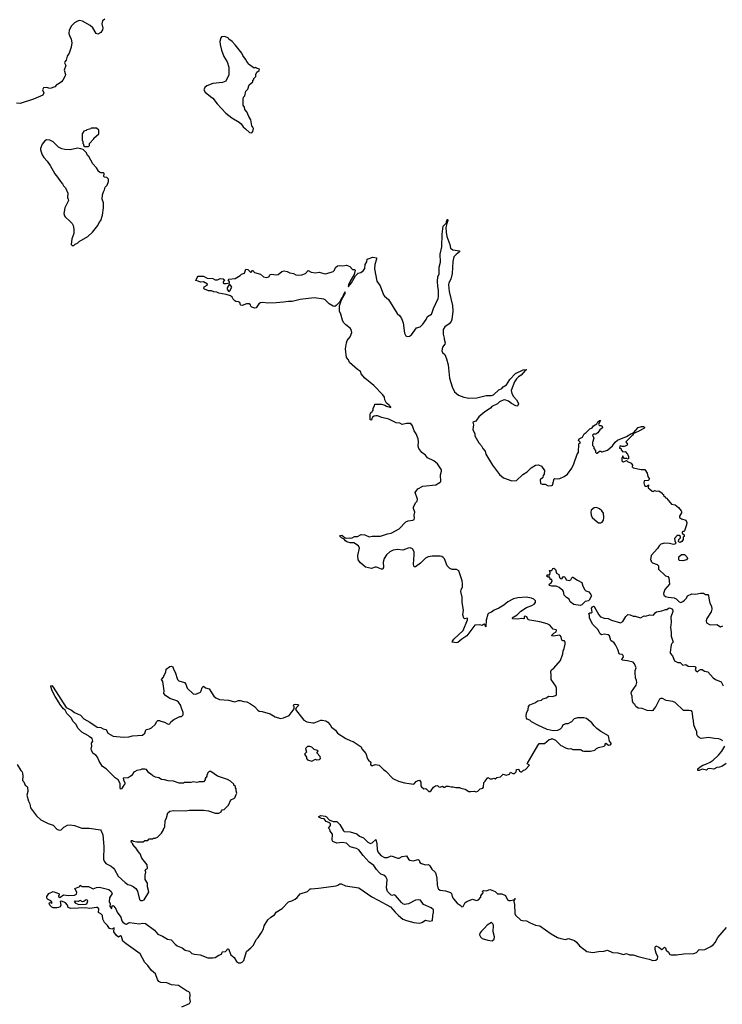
# Model space of a CAD drawing. Extents: x 2220520 to 2384350, y 721165 to 893491.
# Tile 308 of 315: x 2357679 to 2367262, y 848915 to 862341. Entities that reach past the tile are written whole.
import ezdxf

# ---------------------------------------------------------------- set-up
doc = ezdxf.new("R2010")
doc.units = 0

msp = doc.modelspace()

# ---------------------------------------------------------------- linework, layer by layer
at = {"layer": '0CON20XD'}
for points in [[(2358840, 862350), (2358809, 862325), (2358801, 862285), (2358813, 862225), (2358810, 862205), (2358785, 862168), (2358745, 862146), (2358720, 862155), (2358675, 862229), (2358640, 862260), (2358535, 862319), (2358495, 862329), (2358465, 862323), (2358425, 862298), (2358385, 862258), (2358355, 862197), (2358348, 862155), (2358356, 862125), (2358382, 862075), (2358390, 862025), (2358380, 861965), (2358352, 861885), (2358326, 861844), (2358311, 861789), (2358293, 861765), (2358291, 861755), (2358309, 861715), (2358287, 861655), (2358302, 861595), (2358299, 861575), (2358267, 861515), (2358247, 861493), (2358205, 861462), (2358184, 861456), (2358160, 861425), (2358095, 861404), (2358045, 861417), (2358005, 861412), (2357990, 861385), (2358006, 861345), (2357995, 861313), (2357865, 861256), (2357685, 861198), (2357635, 861202)], [(2360845, 860800), (2360860, 860815), (2360867, 860857), (2360860, 860875), (2360843, 860893), (2360832, 860975), (2360803, 861023), (2360778, 861085), (2360750, 861115), (2360747, 861147), (2360728, 861178), (2360728, 861255), (2360733, 861287), (2360750, 861305), (2360763, 861367), (2360790, 861395), (2360810, 861455), (2360858, 861492), (2360860, 861515), (2360870, 861525), (2360872, 861538), (2360900, 861565), (2360900, 861595), (2360912, 861625), (2360945, 861650), (2360950, 861665), (2360908, 861678), (2360895, 861690), (2360875, 861680), (2360800, 861735), (2360795, 861750), (2360775, 861770), (2360760, 861805), (2360720, 861855), (2360710, 861885), (2360619, 861999), (2360575, 862042), (2360530, 862075), (2360525, 862088), (2360475, 862110), (2360432, 862108), (2360420, 862095), (2360410, 862045), (2360412, 862005), (2360432, 861925), (2360465, 861840), (2360508, 861765), (2360530, 861695), (2360532, 861588), (2360492, 861505), (2360445, 861483), (2360315, 861470), (2360229, 861441), (2360203, 861417), (2360192, 861385), (2360208, 861355), (2360282, 861292), (2360315, 861272), (2360370, 861195), (2360492, 861065), (2360570, 861005), (2360673, 860943), (2360699, 860919), (2360725, 860880), (2360760, 860855), (2360812, 860802), (2360845, 860800)], [(2358615, 860610), (2358630, 860625), (2358630, 860655), (2358690, 860715), (2358690, 860725), (2358760, 860785), (2358760, 860835), (2358725, 860860), (2358655, 860860), (2358647, 860853), (2358595, 860840), (2358585, 860830), (2358555, 860820), (2358530, 860785), (2358530, 860695), (2358540, 860685), (2358540, 860655), (2358550, 860645), (2358550, 860625), (2358565, 860610), (2358615, 860610)], [(2358415, 859260), (2358435, 859280), (2358467, 859293), (2358490, 859315), (2358608, 859385), (2358672, 859445), (2358744, 859536), (2358762, 859575), (2358786, 859604), (2358806, 859674), (2358820, 859775), (2358820, 859845), (2358804, 859896), (2358807, 859955), (2358820, 859995), (2358837, 860023), (2358843, 860057), (2358870, 860085), (2358890, 860135), (2358890, 860165), (2358865, 860190), (2358834, 860194), (2358828, 860205), (2358832, 860242), (2358822, 860252), (2358784, 860254), (2358765, 860260), (2358750, 860275), (2358750, 860285), (2358725, 860320), (2358678, 860375), (2358620, 860475), (2358605, 860490), (2358590, 860525), (2358545, 860570), (2358512, 860582), (2358465, 860588), (2358365, 860568), (2358295, 860572), (2358255, 860582), (2358210, 860605), (2358135, 860678), (2358089, 860699), (2358045, 860703), (2358020, 860690), (2357983, 860645), (2357963, 860585), (2357964, 860566), (2357985, 860498), (2358010, 860460), (2358055, 860410), (2358093, 860355), (2358159, 860239), (2358196, 860196), (2358234, 860134), (2358262, 860105), (2358277, 860077), (2358305, 860050), (2358337, 859977), (2358332, 859915), (2358342, 859895), (2358343, 859875), (2358293, 859775), (2358283, 859697), (2358288, 859668), (2358301, 859651), (2358369, 859589), (2358395, 859560), (2358408, 859535), (2358417, 859483), (2358418, 859425), (2358392, 859355), (2358380, 859275), (2358395, 859260), (2358415, 859260)], [(2364212, 854318), (2364151, 854289), (2364115, 854261), (2364075, 854247), (2364064, 854236), (2364043, 854155), (2364038, 854062), (2364030, 854065), (2364028, 854088), (2364015, 854098), (2364004, 854096), (2363985, 854080), (2363955, 854090), (2363885, 854087), (2363779, 853941), (2363707, 853895), (2363655, 853851), (2363635, 853846), (2363582, 853852), (2363578, 853855), (2363582, 853865), (2363601, 853895), (2363726, 854014), (2363786, 854156), (2363785, 854182), (2363745, 854172), (2363735, 854180), (2363724, 854224), (2363730, 854290), (2363714, 854395), (2363714, 854465), (2363694, 854545), (2363698, 854572), (2363716, 854605), (2363716, 854654), (2363715, 854690), (2363666, 854826), (2363636, 854846), (2363575, 854846), (2363545, 854860), (2363511, 854895), (2363471, 854991), (2363455, 855010), (2363435, 855020), (2363414, 855026), (2363305, 855027), (2363251, 855019), (2363213, 854997), (2363145, 854931), (2363075, 854880), (2363065, 854880), (2363055, 854890), (2363051, 854915), (2363061, 855045), (2363057, 855085), (2363036, 855125), (2363005, 855139), (2362975, 855136), (2362905, 855107), (2362835, 855119), (2362771, 855109), (2362725, 855086), (2362682, 855045), (2362651, 854995), (2362638, 854945), (2362640, 854875), (2362632, 854848), (2362615, 854847), (2362545, 854878), (2362525, 854878), (2362475, 854859), (2362395, 854875), (2362325, 854933), (2362296, 854975), (2362290, 855035), (2362314, 855134), (2362298, 855168), (2362235, 855210), (2362185, 855210), (2362142, 855222), (2362122, 855235), (2362105, 855260), (2362070, 855275), (2362040, 855305), (2362072, 855312), (2362118, 855278), (2362135, 855272), (2362175, 855278), (2362195, 855271), (2362215, 855277), (2362245, 855296), (2362285, 855296), (2362335, 855321), (2362385, 855316), (2362445, 855289), (2362485, 855300), (2362601, 855299), (2362695, 855331), (2362745, 855338), (2362853, 855397), (2362945, 855495), (2362975, 855509), (2363040, 855515), (2363057, 855525), (2363063, 855545), (2363059, 855585), (2363070, 855625), (2363052, 855675), (2363051, 855695), (2363078, 855755), (2363099, 855775), (2363103, 855805), (2363073, 855895), (2363108, 855942), (2363175, 855979), (2363355, 856001), (2363415, 856033), (2363421, 856045), (2363418, 856135), (2363432, 856185), (2363430, 856205), (2363376, 856286), (2363327, 856327), (2363241, 856365), (2363214, 856404), (2363165, 856440), (2363123, 856493), (2363113, 856525), (2363119, 856585), (2363115, 856625), (2363085, 856696), (2363061, 856735), (2363035, 856803), (2363015, 856834), (2362955, 856835), (2362895, 856820), (2362865, 856838), (2362815, 856844), (2362715, 856892), (2362620, 856915), (2362559, 856939), (2362535, 856940), (2362513, 856937), (2362490, 856920), (2362480, 856905), (2362475, 856880), (2362460, 856885), (2362460, 856965), (2362470, 856975), (2362472, 856988), (2362488, 856992), (2362490, 857005), (2362500, 857015), (2362500, 857045), (2362520, 857075), (2362523, 857097), (2362615, 857100), (2362660, 857085), (2362681, 857071), (2362740, 857055), (2362737, 857065), (2362727, 857067), (2362716, 857085), (2362682, 857112), (2362658, 857158), (2362652, 857195), (2362632, 857225), (2362510, 857355), (2362385, 857453), (2362334, 857514), (2362328, 857545), (2362285, 857571), (2362176, 857665), (2362161, 857701), (2362135, 857733), (2362122, 857855), (2362134, 857936), (2362143, 857965), (2362185, 858018), (2362207, 858075), (2362198, 858115), (2362184, 858135), (2362125, 858179), (2362094, 858214), (2362080, 858245), (2362060, 858325), (2362039, 858369), (2362042, 858438), (2362070, 858520), (2362122, 858615), (2362120, 858625), (2362115, 858626), (2362094, 858595), (2362082, 858558), (2362068, 858545), (2362040, 858490), (2361995, 858444), (2361975, 858432), (2361955, 858436), (2361901, 858465), (2361845, 858520), (2361825, 858531), (2361695, 858549), (2361505, 858525), (2361395, 858499), (2361345, 858500), (2361275, 858488), (2361175, 858481), (2361065, 858474), (2360996, 858484), (2360965, 858482), (2360942, 858468), (2360905, 858414), (2360885, 858407), (2360845, 858422), (2360832, 858435), (2360827, 858455), (2360807, 858467), (2360773, 858467), (2360715, 858444), (2360695, 858448), (2360688, 858455), (2360682, 858485), (2360665, 858496), (2360625, 858500), (2360615, 858507), (2360591, 858531), (2360575, 858558), (2360554, 858574), (2360495, 858595), (2360395, 858614), (2360368, 858628), (2360325, 858630), (2360295, 858644), (2360255, 858646), (2360198, 858665), (2360192, 858675), (2360195, 858700), (2360235, 858720), (2360240, 858735), (2360185, 858767), (2360145, 858760), (2360115, 858778), (2360080, 858785), (2360097, 858825), (2360115, 858843), (2360185, 858843), (2360235, 858817), (2360315, 858812), (2360345, 858792), (2360375, 858792), (2360415, 858811), (2360456, 858806), (2360470, 858795), (2360453, 858765), (2360455, 858750), (2360465, 858742), (2360495, 858742), (2360538, 858752), (2360540, 858765), (2360522, 858795), (2360530, 858805), (2360617, 858813), (2360685, 858852), (2360705, 858870), (2360743, 858887), (2360765, 858940), (2360790, 858935), (2360825, 858900), (2360835, 858900), (2360855, 858920), (2360865, 858920), (2360870, 858905), (2360883, 858893), (2360965, 858873), (2361005, 858835), (2361045, 858824), (2361076, 858834), (2361095, 858867), (2361115, 858870), (2361175, 858862), (2361205, 858868), (2361252, 858908), (2361285, 858916), (2361325, 858909), (2361365, 858890), (2361412, 858882), (2361444, 858864), (2361476, 858856), (2361525, 858861), (2361575, 858882), (2361615, 858922), (2361655, 858898), (2361715, 858890), (2361765, 858899), (2361825, 858879), (2361855, 858876), (2361955, 858909), (2361971, 858925), (2361986, 858964), (2362015, 858984), (2362045, 858989), (2362085, 858984), (2362134, 858994), (2362182, 858975), (2362216, 858936), (2362246, 858936), (2362256, 858926), (2362241, 858869), (2362185, 858775), (2362161, 858725), (2362160, 858705), (2362165, 858702), (2362204, 858755), (2362260, 858849), (2362295, 858884), (2362330, 858895), (2362363, 858917), (2362385, 858950), (2362390, 859005), (2362412, 859038), (2362418, 859075), (2362495, 859101), (2362547, 859095), (2362546, 859075), (2362522, 859002), (2362516, 858945), (2362550, 858775), (2362595, 858710), (2362641, 858591), (2362655, 858571), (2362707, 858525), (2362827, 858335), (2362863, 858303), (2362886, 858266), (2362909, 858209), (2362928, 858068), (2362945, 858032), (2362965, 858023), (2362995, 858027), (2363022, 858045), (2363092, 858138), (2363140, 858155), (2363175, 858190), (2363224, 858255), (2363242, 858295), (2363294, 858325), (2363301, 858335), (2363321, 858405), (2363385, 858540), (2363391, 858565), (2363392, 858655), (2363380, 858705), (2363375, 858775), (2363383, 858835), (2363399, 858875), (2363400, 858965), (2363420, 859035), (2363412, 859145), (2363435, 859245), (2363440, 859415), (2363456, 859525), (2363498, 859572), (2363498, 859595), (2363515, 859620), (2363520, 859605), (2363505, 859560), (2363493, 859507), (2363494, 859445), (2363504, 859385), (2363544, 859275), (2363554, 859225), (2363585, 859204), (2363675, 859188), (2363678, 859175), (2363630, 859139), (2363602, 859108), (2363584, 859046), (2363578, 858882), (2363558, 858805), (2363533, 858755), (2363529, 858725), (2363538, 858635), (2363580, 858445), (2363588, 858365), (2363573, 858255), (2363563, 858227), (2363535, 858196), (2363475, 858154), (2363455, 858119), (2363454, 858054), (2363470, 858000), (2363467, 857985), (2363481, 857935), (2363475, 857918), (2363445, 857878), (2363436, 857825), (2363446, 857805), (2363478, 857775), (2363502, 857715), (2363523, 857635), (2363540, 857455), (2363575, 857333), (2363608, 857268), (2363662, 857222), (2363735, 857193), (2363805, 857181), (2363913, 857187), (2363985, 857201), (2364040, 857219), (2364115, 857216), (2364142, 857225), (2364215, 857292), (2364255, 857311), (2364275, 857333), (2364317, 857363), (2364365, 857434), (2364440, 857515), (2364545, 857567), (2364585, 857570), (2364590, 857565), (2364572, 857558), (2364520, 857495), (2364480, 857470), (2364454, 857446), (2364429, 857405), (2364384, 857285), (2364389, 857245), (2364413, 857204), (2364455, 857160), (2364472, 857125), (2364480, 857105), (2364475, 857080), (2364467, 857073), (2364445, 857076), (2364385, 857109), (2364345, 857141), (2364295, 857156), (2364272, 857155), (2364225, 857132), (2364195, 857102), (2364118, 857065), (2364098, 857045), (2364024, 856996), (2363942, 856925), (2363900, 856865), (2363860, 856855), (2363870, 856815), (2363859, 856755), (2363886, 856696), (2363888, 856665), (2363940, 856570), (2363975, 856531), (2363994, 856495), (2364026, 856456), (2364038, 856415), (2364126, 856265), (2364225, 856139), (2364277, 856095), (2364392, 856052), (2364455, 856057), (2364542, 856138), (2364602, 856175), (2364655, 856230), (2364715, 856269), (2364755, 856272), (2364797, 856255), (2364837, 856195), (2364830, 856145), (2364818, 856125), (2364812, 856098), (2364778, 856065), (2364780, 856015), (2364805, 856008), (2364845, 856007), (2364885, 855987), (2364935, 855988), (2364946, 855995), (2364968, 856082), (2364975, 856087), (2365015, 856081), (2365046, 856084), (2365105, 856114), (2365150, 856145), (2365211, 856225), (2365236, 856285)], [(2360535, 858637), (2360545, 858642), (2360570, 858695), (2360555, 858720), (2360545, 858730), (2360535, 858730), (2360510, 858685), (2360507, 858665), (2360525, 858640), (2360535, 858637)], [(2365236, 856285), (2365283, 856417), (2365302, 856438), (2365303, 856557), (2365312, 856568), (2365327, 856575), (2365302, 856605), (2365310, 856625), (2365355, 856650), (2365378, 856695), (2365405, 856714), (2365456, 856764), (2365485, 856776), (2365506, 856805), (2365548, 856832), (2365565, 856859), (2365585, 856876), (2365600, 856875), (2365574, 856825), (2365577, 856815), (2365585, 856807), (2365606, 856806), (2365625, 856798), (2365628, 856775), (2365590, 856750), (2365564, 856706), (2365535, 856690), (2365505, 856690), (2365492, 856675), (2365508, 856635), (2365492, 856575), (2365490, 856535), (2365510, 856515), (2365510, 856495), (2365530, 856465), (2365530, 856445), (2365545, 856430), (2365555, 856430), (2365585, 856460), (2365605, 856460), (2365615, 856450), (2365625, 856450), (2365695, 856470), (2365765, 856532), (2365800, 856580), (2365834, 856606), (2365955, 856658), (2366015, 856696), (2366050, 856710), (2366115, 856781), (2366160, 856795), (2366188, 856792), (2366202, 856785), (2366202, 856775), (2366192, 856765), (2366116, 856724), (2366050, 856700), (2366036, 856674), (2365948, 856585), (2365967, 856555), (2365958, 856535), (2365925, 856522), (2365895, 856520), (2365875, 856532), (2365862, 856525), (2365860, 856500), (2365878, 856498), (2365880, 856475), (2365905, 856450), (2365935, 856452), (2365968, 856415), (2365980, 856385), (2365980, 856355), (2365965, 856350), (2365958, 856358), (2365925, 856360), (2365912, 856372), (2365908, 856388), (2365902, 856388), (2365900, 856375), (2365890, 856365), (2365890, 856325), (2365903, 856313), (2365915, 856312), (2365955, 856330), (2365970, 856315), (2366020, 856295), (2366038, 856265), (2366030, 856245), (2366045, 856230), (2366155, 856208), (2366205, 856210), (2366235, 856160), (2366244, 856114), (2366268, 856075), (2366252, 856058), (2366197, 856053), (2366190, 856025), (2366201, 855991), (2366215, 855982), (2366238, 855982), (2366255, 856000), (2366250, 855955), (2366270, 855945), (2366305, 855912), (2366325, 855910), (2366335, 855920), (2366365, 855912), (2366395, 855918), (2366412, 855902), (2366425, 855900), (2366440, 855885), (2366440, 855875), (2366460, 855865), (2366460, 855855), (2366480, 855835), (2366480, 855825), (2366500, 855815), (2366570, 855735), (2366617, 855727), (2366665, 855688), (2366700, 855645), (2366703, 855633), (2366703, 855615), (2366680, 855570), (2366680, 855555), (2366705, 855534), (2366766, 855516), (2366777, 855485), (2366773, 855455), (2366747, 855373), (2366738, 855362), (2366725, 855362), (2366713, 855355), (2366715, 855340), (2366740, 855315), (2366740, 855295), (2366730, 855285), (2366730, 855255), (2366710, 855225), (2366685, 855212), (2366663, 855223), (2366670, 855255), (2366690, 855275), (2366690, 855295), (2366675, 855308), (2366655, 855310), (2366645, 855308), (2366611, 855269), (2366613, 855235), (2366628, 855205), (2366615, 855190), (2366595, 855183), (2366543, 855197), (2366475, 855202), (2366425, 855190), (2366401, 855169), (2366379, 855131), (2366290, 855035), (2366280, 854975), (2366290, 854965), (2366290, 854955), (2366310, 854935), (2366375, 854912), (2366390, 854895), (2366390, 854850), (2366485, 854760), (2366517, 854747), (2366532, 854732), (2366542, 854645), (2366479, 854571), (2366459, 854515), (2366464, 854495), (2366486, 854475), (2366522, 854465), (2366607, 854457), (2366633, 854443), (2366675, 854402), (2366695, 854394), (2366725, 854406), (2366747, 854425), (2366773, 854455), (2366787, 854483), (2366848, 854512), (2366895, 854510), (2366965, 854522), (2367005, 854520), (2367033, 854503), (2367062, 854502), (2367072, 854492), (2367077, 854455), (2367092, 854385), (2367116, 854346), (2367117, 854305), (2367110, 854265), (2367050, 854175), (2367043, 854145), (2367048, 854115), (2367095, 854090), (2367185, 854096), (2367235, 854061), (2367270, 854075)], [(2365605, 855482), (2365625, 855490), (2365642, 855518), (2365648, 855555), (2365642, 855612), (2365620, 855645), (2365585, 855670), (2365545, 855688), (2365513, 855687), (2365472, 855655), (2365468, 855625), (2365472, 855585), (2365488, 855555), (2365555, 855492), (2365575, 855482), (2365605, 855482)], [(2366725, 854963), (2366680, 854965), (2366670, 854975), (2366670, 855015), (2366705, 855048), (2366745, 855050), (2366780, 855015), (2366788, 854995), (2366775, 854978), (2366725, 854963)], [(2365325, 854354), (2365235, 854368), (2365188, 854405), (2365175, 854440), (2365135, 854463), (2365105, 854493), (2365097, 854545), (2365088, 854558), (2365037, 854597), (2364996, 854616), (2364936, 854616), (2364903, 854625), (2364898, 854645), (2364926, 854664), (2364940, 854685), (2364938, 854708), (2364915, 854710), (2364908, 854738), (2364885, 854740), (2364870, 854755), (2364875, 854770), (2364907, 854773), (2364912, 854805), (2364905, 854830), (2364935, 854832), (2364951, 854859), (2364965, 854862), (2364986, 854846), (2364998, 854795), (2365032, 854775), (2365043, 854735), (2365055, 854722), (2365072, 854718), (2365090, 854745), (2365105, 854748), (2365118, 854735), (2365132, 854702), (2365175, 854693), (2365195, 854702), (2365215, 854740), (2365225, 854742), (2365285, 854698), (2365345, 854668), (2365361, 854615), (2365386, 854566), (2365402, 854552), (2365439, 854539), (2365470, 854505), (2365476, 854486), (2365445, 854424), (2365435, 854416), (2365392, 854408), (2365345, 854362), (2365325, 854354)], [(2359115, 850576), (2359155, 850551), (2359192, 850542), (2359225, 850524), (2359263, 850493), (2359286, 850456), (2359313, 850343), (2359325, 850332), (2359355, 850332), (2359375, 850342), (2359438, 850445), (2359437, 850467), (2359420, 850515), (2359420, 850565), (2359390, 850615), (2359390, 850675), (2359400, 850715), (2359390, 850745), (2359405, 850760), (2359420, 850765), (2359417, 850817), (2359345, 850910), (2359320, 850965), (2359310, 850975), (2359310, 850985), (2359280, 851015), (2359280, 851025), (2359220, 851095), (2359220, 851105), (2359203, 851123), (2359200, 851145), (2359205, 851150), (2359215, 851150), (2359225, 851140), (2359275, 851130), (2359365, 851130), (2359385, 851150), (2359425, 851150), (2359445, 851170), (2359495, 851170), (2359505, 851180), (2359525, 851180), (2359560, 851195), (2359615, 851250), (2359640, 851295), (2359640, 851305), (2359650, 851315), (2359658, 851335), (2359663, 851417), (2359682, 851458), (2359700, 851525), (2359725, 851550), (2359775, 851560), (2359935, 851552), (2359995, 851562), (2360185, 851562), (2360255, 851552), (2360345, 851520), (2360395, 851520), (2360428, 851542), (2360430, 851555), (2360442, 851568), (2360468, 851572), (2360528, 851632), (2360560, 851705), (2360598, 851722), (2360605, 851730), (2360615, 851730), (2360633, 851777), (2360640, 851795), (2360630, 851825), (2360630, 851855), (2360620, 851865), (2360620, 851885), (2360600, 851905), (2360600, 851915), (2360555, 851960), (2360512, 851982), (2360378, 852028), (2360285, 852090), (2360265, 852090), (2360242, 852068), (2360240, 852055), (2360230, 852045), (2360230, 852025), (2360210, 851995), (2360210, 851975), (2360185, 851950), (2360125, 851950), (2360095, 851942), (2360045, 851948), (2360015, 851940), (2359925, 851938), (2359915, 851930), (2359855, 851930), (2359775, 851958), (2359705, 851962), (2359655, 851978), (2359615, 851980), (2359575, 852002), (2359533, 852013), (2359493, 852033), (2359465, 852060), (2359442, 852072), (2359410, 852115), (2359385, 852122), (2359345, 852122), (2359325, 852112), (2359275, 852102), (2359243, 852087), (2359230, 852075), (2359228, 852062), (2359198, 852032), (2359157, 852003), (2359092, 851998), (2359093, 851975), (2359113, 851935), (2359112, 851915), (2359097, 851903), (2359068, 851855), (2359055, 851850), (2359048, 851865), (2359047, 851925), (2359022, 851975), (2358982, 852005), (2358858, 852125), (2358807, 852157), (2358763, 852233), (2358742, 852285), (2358715, 852313), (2358680, 852335), (2358656, 852376), (2358652, 852405), (2358662, 852435), (2358660, 852475), (2358678, 852502), (2358665, 852540), (2358631, 852561), (2358615, 852578), (2358527, 852627), (2358477, 852675), (2358446, 852736), (2358402, 852775), (2358385, 852818), (2358323, 852883), (2358300, 852925), (2358275, 852945), (2358240, 852990), (2358162, 853112), (2358120, 853190), (2358103, 853247), (2358105, 853260), (2358115, 853261), (2358135, 853242), (2358312, 852962), (2358384, 852925), (2358425, 852894), (2358507, 852857), (2358555, 852809), (2358635, 852764), (2358735, 852694), (2358785, 852689), (2358815, 852671), (2358855, 852661), (2358869, 852645), (2358882, 852612), (2358955, 852571), (2359095, 852560), (2359165, 852561), (2359215, 852574), (2359352, 852585), (2359385, 852611), (2359397, 852654), (2359405, 852664), (2359448, 852672), (2359476, 852685), (2359528, 852732), (2359548, 852772), (2359565, 852786), (2359585, 852786), (2359605, 852774), (2359655, 852763), (2359705, 852737), (2359725, 852738), (2359742, 852765), (2359779, 852801), (2359865, 852838), (2359885, 852840), (2359907, 852863), (2359910, 852895), (2359879, 852965), (2359875, 852988), (2359846, 853036), (2359823, 853053), (2359725, 853086), (2359666, 853125), (2359646, 853155), (2359648, 853192), (2359629, 853315), (2359612, 853345), (2359641, 853375), (2359649, 853405), (2359674, 853445), (2359677, 853485), (2359725, 853520), (2359746, 853526), (2359769, 853515), (2359778, 853485), (2359801, 853445), (2359833, 853343), (2359848, 853328), (2359926, 853305), (2359945, 853283), (2359965, 853224), (2360045, 853150), (2360080, 853145), (2360145, 853170), (2360155, 853188), (2360166, 853234), (2360185, 853252), (2360215, 853231), (2360264, 853215), (2360327, 853115), (2360353, 853093), (2360405, 853071), (2360525, 853062), (2360615, 853039), (2360664, 853056), (2360686, 853056), (2360735, 853044), (2360775, 853041), (2360825, 853013), (2360880, 852975), (2360925, 852926), (2360945, 852913), (2360985, 852907), (2361094, 852876), (2361164, 852834), (2361235, 852813), (2361279, 852821), (2361353, 852855), (2361422, 852945), (2361422, 852972), (2361413, 852995), (2361418, 853005), (2361445, 853010), (2361472, 853005), (2361484, 852995), (2361450, 852960), (2361441, 852935), (2361555, 852788), (2361595, 852768), (2361677, 852753), (2361697, 852753), (2361785, 852788), (2361805, 852790), (2361855, 852780), (2361883, 852763), (2361915, 852727), (2361933, 852695), (2361984, 852654), (2362015, 852613), (2362125, 852539), (2362194, 852506), (2362228, 852498), (2362338, 852425), (2362345, 852400), (2362400, 852335), (2362422, 852262), (2362434, 852244), (2362468, 852218), (2362462, 852185), (2362473, 852173), (2362495, 852173), (2362525, 852187), (2362582, 852175), (2362640, 852115), (2362672, 852095), (2362768, 851995), (2362845, 851956), (2362925, 851937), (2363055, 851918), (2363088, 851952), (2363115, 851969), (2363130, 851970), (2363148, 851945), (2363152, 851895), (2363161, 851881), (2363193, 851853), (2363217, 851857), (2363258, 851818), (2363272, 851818), (2363289, 851831), (2363324, 851876), (2363350, 851895), (2363375, 851898), (2363395, 851882), (2363415, 851878), (2363445, 851888), (2363465, 851878), (2363482, 851878), (2363495, 851888), (2363525, 851892), (2363565, 851880), (2363592, 851882), (2363625, 851870), (2363675, 851871), (2363695, 851861), (2363755, 851851), (2363805, 851819), (2363834, 851816), (2363875, 851823), (2363906, 851814), (2363929, 851821), (2363958, 851855), (2363995, 851864), (2364006, 851874), (2364011, 851939), (2364025, 851960), (2364065, 852010), (2364095, 851990), (2364125, 851990), (2364145, 851998), (2364165, 851990), (2364185, 852010), (2364235, 852018), (2364275, 852052), (2364315, 852038), (2364358, 852055), (2364375, 852080), (2364404, 852064), (2364427, 852063), (2364449, 852085), (2364453, 852117), (2364485, 852120), (2364494, 852094), (2364515, 852084), (2364526, 852084), (2364546, 852104), (2364578, 852115), (2364630, 852175), (2364602, 852195), (2364744, 852446), (2364765, 852470), (2364835, 852470), (2364900, 852525), (2364925, 852530), (2364935, 852540), (2364985, 852518), (2365060, 852445), (2365075, 852442), (2365125, 852412), (2365165, 852400), (2365195, 852402), (2365225, 852392), (2365325, 852390), (2365337, 852387), (2365355, 852370), (2365375, 852368), (2365465, 852368), (2365525, 852382), (2365547, 852403), (2365575, 852418), (2365650, 852435), (2365662, 852448), (2365663, 852467), (2365675, 852478), (2365711, 852451), (2365738, 852452), (2365746, 852465), (2365744, 852475), (2365723, 852505), (2365710, 852575), (2365605, 852637), (2365548, 852678), (2365513, 852713), (2365484, 852755), (2365411, 852811), (2365375, 852823), (2365285, 852823), (2365240, 852810), (2365205, 852768), (2365155, 852742), (2365125, 852742), (2365095, 852728), (2365082, 852715), (2365075, 852690), (2365048, 852665), (2365015, 852650), (2364954, 852644), (2364874, 852664), (2364745, 852720), (2364660, 852765), (2364635, 852792), (2364600, 852805), (2364592, 852815), (2364588, 852845), (2364593, 852885), (2364616, 852934), (2364619, 852975), (2364635, 852998), (2364705, 853028), (2364745, 853052), (2364795, 853063), (2364815, 853082), (2364864, 853096), (2364890, 853115), (2364946, 853114), (2364986, 853124), (2365000, 853135), (2365002, 853225), (2364993, 853255), (2364927, 853345), (2364929, 853405), (2364922, 853455), (2364930, 853475), (2364965, 853498), (2365053, 853605), (2365087, 853695), (2365093, 853735), (2365107, 853765), (2365117, 853825), (2365117, 853855), (2365110, 853870), (2365085, 853872), (2365075, 853880), (2365065, 853928), (2365052, 853945), (2365035, 853947), (2364965, 853934), (2364935, 853940), (2364932, 853945), (2364964, 853976), (2364994, 853995), (2365002, 854015), (2364995, 854022), (2364955, 854030), (2364910, 854085), (2364875, 854102), (2364775, 854131), (2364635, 854152), (2364615, 854160), (2364595, 854197), (2364575, 854210), (2364558, 854202), (2364560, 854175), (2364555, 854170), (2364525, 854178), (2364475, 854168), (2364405, 854170), (2364400, 854175), (2364400, 854185), (2364410, 854195), (2364463, 854227), (2364512, 854275), (2364592, 854325), (2364666, 854354), (2364695, 854373), (2364713, 854395), (2364713, 854415), (2364690, 854440), (2364660, 854455), (2364585, 854466), (2364472, 854458), (2364415, 854446), (2364335, 854404), (2364281, 854359), (2364212, 854318)], [(2367267, 852507), (2367238, 852528), (2367215, 852536), (2367155, 852539), (2367075, 852555), (2366975, 852540), (2366949, 852549), (2366927, 852565), (2366914, 852594), (2366914, 852635), (2366892, 852675), (2366875, 852725), (2366870, 852785), (2366858, 852825), (2366856, 852885), (2366850, 852905), (2366840, 852915), (2366808, 852922), (2366733, 852923), (2366620, 853030), (2366585, 853043), (2366495, 853059), (2366445, 853084), (2366425, 853084), (2366405, 853075), (2366381, 853029), (2366353, 852975), (2366330, 852950), (2366315, 852923), (2366302, 852915), (2366237, 852923), (2366167, 852947), (2366115, 852952), (2366081, 852975), (2366068, 853005), (2366055, 853012), (2366036, 853045), (2366032, 853115), (2366019, 853155), (2366025, 853176), (2366086, 853265), (2366098, 853302), (2366093, 853333), (2366079, 853365), (2366072, 853438), (2366074, 853466), (2366087, 853505), (2366065, 853558), (2366045, 853579), (2365969, 853599), (2365897, 853607), (2365891, 853615), (2365916, 853654), (2365911, 853671), (2365895, 853686), (2365865, 853688), (2365856, 853696), (2365837, 853755), (2365806, 853816), (2365786, 853846), (2365743, 853875), (2365721, 853941), (2365703, 853953), (2365655, 853961), (2365612, 853955), (2365597, 853965), (2365587, 853987), (2365566, 854025), (2365491, 854101), (2365452, 854185), (2365452, 854215), (2365440, 854245), (2365455, 854253), (2365476, 854254), (2365487, 854263), (2365479, 854315), (2365489, 854335), (2365505, 854343), (2365515, 854338), (2365577, 854227), (2365601, 854201), (2365652, 854182), (2365707, 854175), (2365752, 854152), (2365875, 854116), (2365907, 854133), (2365947, 854205), (2365975, 854231), (2366005, 854227), (2366045, 854207), (2366075, 854208), (2366145, 854187), (2366195, 854214), (2366215, 854206), (2366275, 854224), (2366325, 854222), (2366347, 854255), (2366365, 854269), (2366435, 854280), (2366485, 854300), (2366505, 854301), (2366535, 854320), (2366555, 854319), (2366581, 854305), (2366588, 854272)], [(2366588, 854272), (2366560, 854195), (2366565, 854125), (2366555, 854055), (2366566, 853985), (2366563, 853933), (2366591, 853855), (2366573, 853837), (2366563, 853815), (2366549, 853715), (2366552, 853702), (2366582, 853665), (2366608, 853598), (2366655, 853578), (2366685, 853578), (2366725, 853538), (2366765, 853550), (2366798, 853528), (2366885, 853522), (2366896, 853516), (2366900, 853505), (2366890, 853475), (2366905, 853458), (2366925, 853448), (2366947, 853473), (2366965, 853482), (2366985, 853482), (2367020, 853460), (2367065, 853450), (2367138, 853365), (2367168, 853345), (2367245, 853313), (2367275, 853260)], [(2361665, 852232), (2361715, 852260), (2361725, 852250), (2361767, 852253), (2361780, 852265), (2361778, 852295), (2361730, 852345), (2361750, 852365), (2361740, 852375), (2361695, 852392), (2361665, 852420), (2361635, 852432), (2361605, 852432), (2361578, 852405), (2361592, 852355), (2361562, 852325), (2361590, 852285), (2361590, 852265), (2361605, 852250), (2361665, 852232)], [(2367312, 852198), (2367255, 852157), (2367225, 852147), (2367185, 852146), (2367145, 852120), (2367085, 852131), (2367064, 852126), (2367045, 852107), (2366985, 852121), (2366945, 852103), (2366930, 852105), (2366930, 852125), (2366959, 852155), (2366997, 852175), (2367038, 852188), (2367094, 852215), (2367136, 852244), (2367209, 852311), (2367253, 852367), (2367296, 852435)], [(2357644, 852184), (2357692, 852105), (2357712, 852085), (2357718, 852068), (2357723, 852027), (2357719, 851969), (2357735, 851950), (2357754, 851904), (2357781, 851885), (2357786, 851876), (2357788, 851815), (2357777, 851765), (2357799, 851685), (2357818, 851648), (2357824, 851595), (2357906, 851486), (2357965, 851432), (2358065, 851382), (2358137, 851357), (2358184, 851304), (2358215, 851288), (2358246, 851294), (2358281, 851329), (2358332, 851358), (2358365, 851363), (2358425, 851352), (2358525, 851318), (2358625, 851317), (2358780, 851295), (2358792, 851282), (2358812, 851225), (2358827, 851065), (2358823, 850895), (2358830, 850865), (2358854, 850834), (2358925, 850800), (2358960, 850770), (2358973, 850755), (2359023, 850663), (2359115, 850576)], [(2362695, 850452), (2362682, 850505), (2362692, 850615), (2362673, 850655), (2362645, 850676), (2362605, 850689), (2362585, 850706), (2362545, 850754), (2362509, 850809), (2362445, 850852), (2362363, 850943), (2362305, 851021), (2362272, 851041), (2362185, 851063), (2362135, 851112), (2362079, 851121), (2362005, 851114), (2361951, 851135), (2361942, 851155), (2361943, 851235), (2361912, 851275), (2361907, 851297), (2361892, 851315), (2361918, 851352), (2361916, 851376), (2361895, 851393), (2361858, 851408), (2361832, 851445), (2361795, 851447), (2361760, 851465), (2361758, 851475), (2361785, 851488), (2361845, 851480), (2361865, 851470), (2361899, 851429), (2361955, 851406), (2362005, 851406), (2362015, 851401), (2362047, 851365), (2362093, 851283), (2362104, 851274), (2362185, 851266), (2362275, 851239), (2362315, 851206), (2362368, 851185), (2362425, 851128), (2362445, 851116), (2362465, 851110), (2362484, 851116), (2362535, 851162), (2362551, 851105), (2362553, 851025), (2362565, 850993), (2362603, 850945), (2362655, 850918), (2362695, 850916), (2362745, 850940), (2362835, 850907), (2362855, 850907), (2362895, 850933), (2362955, 850940), (2362982, 850895), (2363000, 850880), (2363045, 850874), (2363115, 850888), (2363125, 850880), (2363137, 850847), (2363160, 850835), (2363215, 850818), (2363255, 850822), (2363273, 850805), (2363300, 850760), (2363345, 850716), (2363356, 850695), (2363368, 850635), (2363372, 850545), (2363380, 850505), (2363392, 850485), (2363412, 850471), (2363485, 850462), (2363555, 850440), (2363566, 850426), (2363578, 850385), (2363595, 850354), (2363645, 850293), (2363686, 850266), (2363707, 850243), (2363725, 850248), (2363753, 850305), (2363775, 850317), (2363855, 850348), (2363907, 850333), (2363935, 850342), (2363970, 850375), (2363968, 850395), (2363992, 850425), (2363998, 850435), (2363993, 850457), (2364005, 850467), (2364045, 850461), (2364075, 850476), (2364095, 850479), (2364165, 850454), (2364195, 850421), (2364255, 850420), (2364305, 850397), (2364332, 850342), (2364352, 850332), (2364375, 850331), (2364418, 850342), (2364435, 850360), (2364435, 850350), (2364422, 850338), (2364420, 850315), (2364429, 850275), (2364434, 850154), (2364441, 850131), (2364515, 850064), (2364535, 850056), (2364593, 850055), (2364631, 850031), (2364713, 849993), (2364774, 849984), (2364927, 849877), (2365015, 849826), (2365061, 849811), (2365125, 849801), (2365165, 849811), (2365245, 849784), (2365271, 849765), (2365312, 849712), (2365415, 849636), (2365495, 849622), (2365575, 849637), (2365645, 849640), (2365695, 849654), (2365765, 849620), (2365835, 849617), (2365915, 849596), (2365955, 849607), (2365995, 849591), (2366045, 849592), (2366116, 849566), (2366225, 849539), (2366265, 849531), (2366315, 849512), (2366355, 849518), (2366378, 849535), (2366382, 849565), (2366359, 849615), (2366345, 849665), (2366344, 849696), (2366355, 849711), (2366395, 849693), (2366435, 849664), (2366445, 849667), (2366475, 849695), (2366485, 849685), (2366494, 849655), (2366526, 849626), (2366545, 849594), (2366565, 849588), (2366635, 849590), (2366735, 849605), (2366875, 849608), (2366908, 849622), (2366948, 849662), (2366995, 849659), (2367025, 849665), (2367107, 849703), (2367141, 849729), (2367165, 849758), (2367202, 849828), (2367320, 849965)], [(2359888, 848882), (2359995, 848925), (2360009, 848955), (2360001, 848995), (2360005, 849045), (2360001, 849071), (2359987, 849087), (2359955, 849101), (2359845, 849171), (2359751, 849181), (2359685, 849206), (2359605, 849214), (2359578, 849228), (2359558, 849255), (2359531, 849331), (2359476, 849376), (2359425, 849446), (2359384, 849485), (2359320, 849605), (2359130, 849740), (2359086, 849775), (2359069, 849839), (2359055, 849847), (2359025, 849833), (2358997, 849855), (2358962, 849905), (2358968, 849958), (2358935, 849942), (2358905, 849948), (2358875, 849992), (2358835, 850032), (2358811, 850075), (2358806, 850125), (2358785, 850149), (2358754, 850165), (2358758, 850215), (2358745, 850234), (2358725, 850236), (2358634, 850224), (2358575, 850229), (2358375, 850221), (2358338, 850235), (2358332, 850265), (2358305, 850300), (2358255, 850320), (2358230, 850315), (2358242, 850265), (2358230, 850245), (2358210, 850235), (2358185, 850233), (2358135, 850231), (2358115, 850240), (2358091, 850265), (2358082, 850288), (2358085, 850298), (2358095, 850302), (2358116, 850294), (2358122, 850305), (2358105, 850327), (2358059, 850349), (2358047, 850365), (2358049, 850385), (2358078, 850425), (2358135, 850453), (2358186, 850436), (2358215, 850420), (2358218, 850405), (2358208, 850395), (2358208, 850385), (2358225, 850373), (2358275, 850406), (2358351, 850399), (2358426, 850404), (2358452, 850415), (2358456, 850446), (2358430, 850495), (2358498, 850522), (2358505, 850540), (2358533, 850523), (2358615, 850524), (2358682, 850492), (2358725, 850507), (2358765, 850512), (2358895, 850482), (2358926, 850455), (2358940, 850425), (2358904, 850365), (2358899, 850319), (2358914, 850285), (2358907, 850255), (2358925, 850228), (2358935, 850222), (2358941, 850259), (2358955, 850262), (2358962, 850255), (2358992, 850215), (2359010, 850170), (2359056, 850105), (2359071, 850055), (2359085, 850034), (2359115, 850014), (2359135, 850009), (2359162, 850028), (2359178, 850032), (2359315, 850013), (2359355, 850020), (2359395, 850017), (2359518, 849925), (2359564, 849874), (2359625, 849844), (2359695, 849804), (2359746, 849796), (2359798, 849735), (2359828, 849715), (2359895, 849687), (2359935, 849653), (2359995, 849638), (2360025, 849610), (2360065, 849597), (2360141, 849591), (2360245, 849549), (2360315, 849548), (2360345, 849554), (2360395, 849587), (2360429, 849601), (2360438, 849625), (2360445, 849630), (2360485, 849637), (2360506, 849654), (2360515, 849670), (2360525, 849670), (2360560, 849590), (2360605, 849553), (2360635, 849501), (2360663, 849483), (2360695, 849481), (2360715, 849489), (2360736, 849515), (2360774, 849636), (2360833, 849685), (2360867, 849723), (2360902, 849798), (2360929, 849825), (2360977, 849895), (2361004, 849945), (2361015, 849985), (2361064, 850066), (2361106, 850105), (2361153, 850137), (2361175, 850170), (2361259, 850221), (2361345, 850314), (2361392, 850328), (2361435, 850351), (2361465, 850374), (2361505, 850424), (2361605, 850455), (2361642, 850488), (2361655, 850492), (2361755, 850499), (2361995, 850533), (2362020, 850540), (2362045, 850557), (2362065, 850557), (2362123, 850533), (2362305, 850505), (2362480, 850380), (2362567, 850335), (2362735, 850245), (2362800, 850170), (2362845, 850127), (2362905, 850078), (2362956, 850056), (2363055, 850030), (2363125, 850023), (2363165, 850031), (2363215, 850061), (2363272, 850049), (2363310, 850060), (2363314, 850125), (2363323, 850165), (2363322, 850205), (2363290, 850230), (2363188, 850278), (2363146, 850336), (2363115, 850342), (2363075, 850337), (2362983, 850287), (2362925, 850277), (2362905, 850285), (2362884, 850304), (2362805, 850397), (2362785, 850407), (2362755, 850399), (2362745, 850404), (2362695, 850452)], [(2358485, 850278), (2358575, 850279), (2358595, 850284), (2358608, 850325), (2358595, 850340), (2358575, 850337), (2358552, 850318), (2358535, 850312), (2358505, 850330), (2358475, 850317), (2358435, 850322), (2358420, 850315), (2358442, 850295), (2358485, 850278)], [(2364125, 849781), (2364152, 849805), (2364154, 849835), (2364138, 849905), (2364140, 849995), (2364134, 850015), (2364115, 850033), (2364055, 849996), (2364018, 849952), (2363976, 849915), (2363954, 849886), (2363951, 849865), (2363963, 849835), (2363985, 849815), (2364065, 849788), (2364125, 849781)]]:
    msp.add_lwpolyline(points, dxfattribs=at)

doc.saveas('drawing.dxf')
